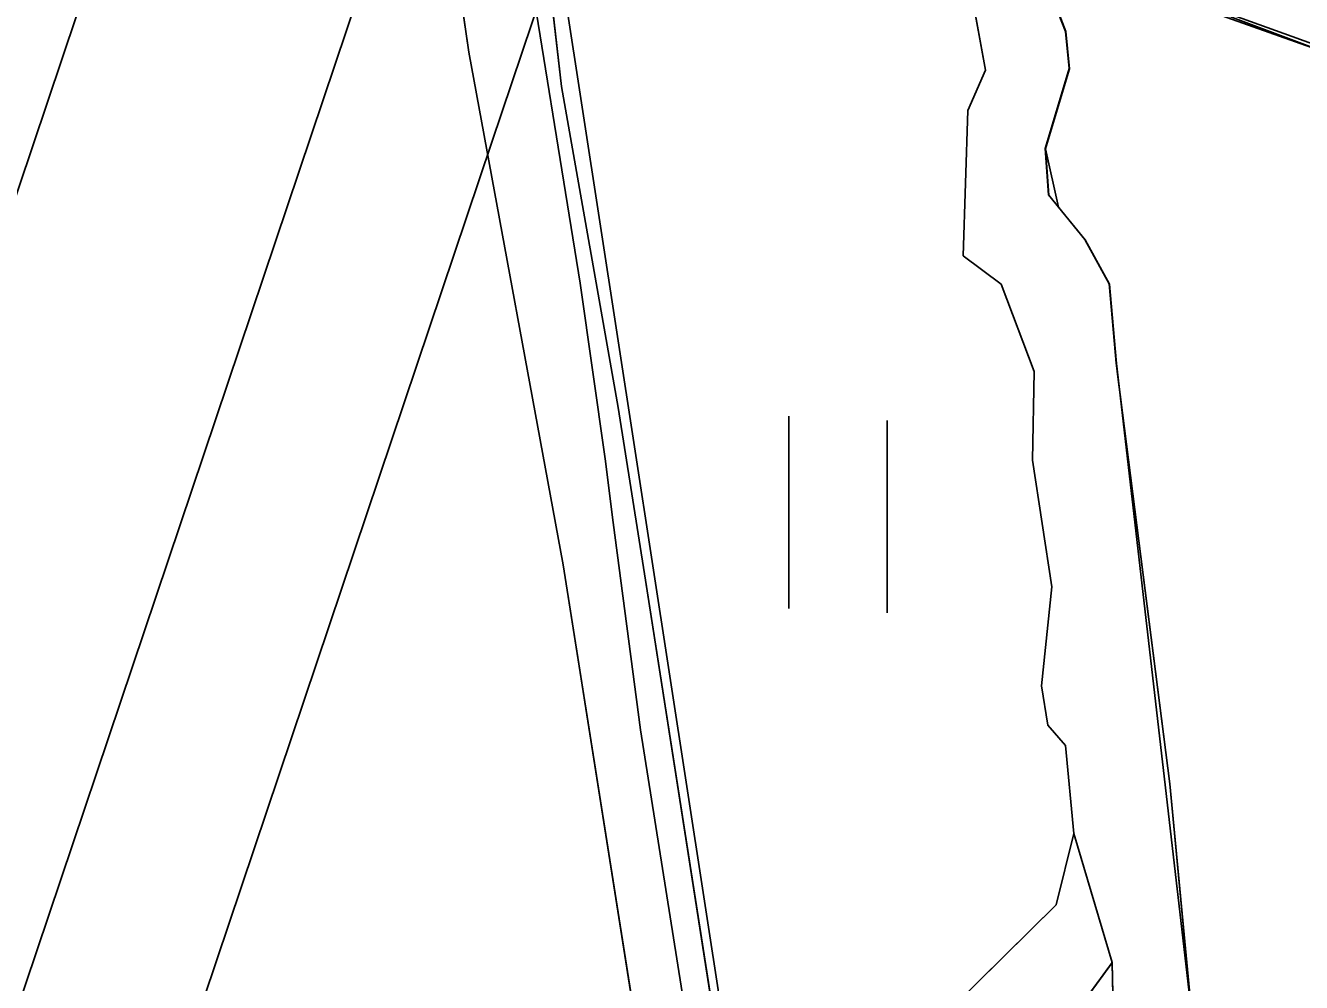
# Model space of a CAD drawing. Extents: x -662620 to -656370, y -1067090 to -1062990.
# Drawn here: x -657749.1 to -657603.6, y -1064134.1 to -1064024.9 of the extents above; entities that cross this region are included whole.
import ezdxf

# ---------------------------------------------------------------- set-up
doc = ezdxf.new("R2010")
doc.units = 0
for name, color, linetype in [('ELEK__VEDENÍ_VVN_-_NADZEMNÍ', 7, 'Continuous'), ('LOKÁLNÍ_BIOCENTRUM_-_NAVRŽENÝ', 7, 'Continuous'), ('Ochr__pás__vod__zdroje_II__stupně', 7, 'Continuous'), ('ORNÁ_PŮDA_-_STÁVAJÍCÍ', 7, 'Continuous'), ('ORNÁ_PŮDA_-_ZNAČKA', 7, 'Continuous'), ('OSTATNÍ_PLOCHA_-_STÁVAJÍCÍ', 7, 'Continuous'), ('TRVALÝ_TRÁVNÍ_POROST_-_NAVRŽENÝ', 7, 'Continuous'), ('Trvalý_trávní_porost_-_stávající', 7, 'Continuous'), ('VODNÍ_PLOCHA_-_STÁVAJÍCÍ', 7, 'Continuous'), ('ZELEZNICNI_TRAT', 7, 'Continuous')]:
    doc.layers.add(name, color=color, linetype=linetype)

msp = doc.modelspace()

# ---------------------------------------------------------------- linework, layer by layer
at = {"layer": 'ELEK__VEDENÍ_VVN_-_NADZEMNÍ'}
for points in [[(-657501.18, -1063397.76), (-657575.37, -1063617.98), (-657646.41, -1063829.16), (-657705.66, -1064005.12), (-657777.71, -1064219.22), (-657851.64, -1064438.97), (-657928.77, -1064667.77)], [(-657958.87, -1064261.58), (-657769.87, -1064102.93), (-657691.74, -1063870.37), (-657620.56, -1063659.3), (-657545.8, -1063436.8)], [(-657638.56, -1063868.03), (-657695.93, -1064038.24), (-657767.3, -1064250.36), (-657840.13, -1064466.79), (-657909.7, -1064673.51)]]:
    msp.add_lwpolyline(points, dxfattribs=at)
at = {"layer": 'LOKÁLNÍ_BIOCENTRUM_-_NAVRŽENÝ'}
for points in [[(-657599.88, -1064456.92), (-657604.79, -1064460.23), (-657604.8, -1064460.24), (-657604.81, -1064460.24), (-657608.04, -1064462.42), (-657613.91, -1064466.39), (-657621.65, -1064417.44), (-657625.68, -1064414.77), (-657640.75, -1064331.89), (-657649.64, -1064273.01), (-657659.91, -1064200.4), (-657666.95, -1064173.53), (-657669.68, -1064163.71), (-657678.97, -1064105.26), (-657682.09, -1064081.59), (-657682.98, -1064074.34), (-657685.84, -1064054.31), (-657692.49, -1064013.17)], [(-657615.1, -1064022.96), (-657557.94, -1064043.24)]]:
    msp.add_lwpolyline(points, dxfattribs=at)
at = {"layer": 'Ochr__pás__vod__zdroje_II__stupně'}
msp.add_lwpolyline([(-657595.77, -1063736.63), (-657613.59, -1063825.23), (-657649.12, -1063993.23), (-657646.25, -1064010.94), (-657514.23, -1064060.49), (-657447.29, -1064081.53), (-657429.12, -1064079.62), (-657407.6, -1064077.71), (-657396.13, -1064070.53), (-657384.65, -1064054.75), (-657375.57, -1064035.15), (-657364.57, -1064003.11), (-657352.68, -1063948.94), (-657307.8, -1063808.07), (-657262.97, -1063854.18), (-657166.64, -1063958.15)], dxfattribs=at)
at = {"layer": 'ORNÁ_PŮDA_-_STÁVAJÍCÍ'}
for p, q in [((-657704.66, -1063985.97), (-657698.54, -1064027.99)), ((-657630.46, -1064025.62), (-657633.58, -1064017.56)), ((-657630.04, -1064029.88), (-657630.46, -1064025.62)), ((-657698.54, -1064027.99), (-657687.79, -1064086.42)), ((-657632.79, -1064038.99), (-657630.04, -1064029.88)), ((-657632.41, -1064044.28), (-657632.79, -1064038.99)), ((-657631.29, -1064045.65), (-657632.41, -1064044.28)), ((-657632.41, -1064044.28), (-657632.41, -1064044.28)), ((-657628.28, -1064049.33), (-657631.29, -1064045.65)), ((-657628.24, -1064049.37), (-657628.28, -1064049.33)), ((-657625.5, -1064054.42), (-657628.24, -1064049.37)), ((-657624.67, -1064063.49), (-657625.5, -1064054.42)), ((-657624.59, -1064064.4), (-657624.67, -1064063.49)), ((-657618.62, -1064111.39), (-657624.59, -1064064.4)), ((-657687.79, -1064086.42), (-657678.44, -1064145.52)), ((-657618.62, -1064111.42), (-657618.62, -1064111.39)), ((-657616.04, -1064138.34), (-657618.62, -1064111.42))]:
    msp.add_line(p, q, dxfattribs=at)
for points in [[(-657749.1, -1063966.2), (-657731.6, -1063974.2), (-657716.9, -1063980.1), (-657710.45, -1063983.17), (-657705.97, -1063985.31), (-657704.66, -1063985.97), (-657698.54, -1064027.99), (-657687.79, -1064086.42), (-657678.44, -1064145.52), (-657680.02, -1064154.96), (-657679.83, -1064162.67), (-657681.99, -1064170.87), (-657685.13, -1064176.58), (-657689.84, -1064182.73), (-657696.34, -1064190.21), (-657715.73, -1064213.87), (-657722.04, -1064222.3), (-657737.83, -1064247.06), (-657738.85, -1064249.05), (-657740.2, -1064252.23), (-657755.14, -1064272.3)], [(-657593.41, -1064290), (-657603.68, -1064226.19), (-657607.9, -1064212.33), (-657606.99, -1064203.4), (-657611.11, -1064176.22), (-657611.2, -1064175.52), (-657612.45, -1064162.86), (-657614.18, -1064150.17), (-657615.97, -1064138.86), (-657616.04, -1064138.34), (-657618.62, -1064111.42), (-657618.62, -1064111.39), (-657624.59, -1064064.4), (-657624.67, -1064063.49), (-657625.5, -1064054.42), (-657628.24, -1064049.37), (-657628.28, -1064049.33), (-657631.29, -1064045.65), (-657632.41, -1064044.28), (-657632.41, -1064044.28), (-657632.79, -1064038.99), (-657630.04, -1064029.88), (-657630.46, -1064025.62), (-657633.58, -1064017.56)]]:
    msp.add_lwpolyline(points, dxfattribs=at)
at = {"layer": 'ORNÁ_PŮDA_-_ZNAČKA'}
for points in [[(-657662.06, -1064069.47), (-657662.06, -1064091.4)], [(-657650.82, -1064069.96), (-657650.82, -1064091.89)]]:
    msp.add_lwpolyline(points, dxfattribs=at)
at = {"layer": 'OSTATNÍ_PLOCHA_-_STÁVAJÍCÍ'}
for p, q in [((-657698.54, -1064027.99), (-657704.67, -1063985.92)), ((-657698.54, -1064027.99), (-657704.67, -1063985.92)), ((-657692.71, -1063990.17), (-657687.99, -1064031.89)), ((-657692.71, -1063990.17), (-657687.99, -1064031.89)), ((-657687.79, -1064086.42), (-657698.54, -1064027.99)), ((-657687.79, -1064086.42), (-657698.54, -1064027.99)), ((-657687.99, -1064031.89), (-657681.5, -1064068.51)), ((-657687.99, -1064031.89), (-657681.5, -1064068.51)), ((-657681.5, -1064068.51), (-657678.39, -1064088.19)), ((-657681.5, -1064068.51), (-657678.39, -1064088.19)), ((-657673.28, -1064178.17), (-657687.79, -1064086.42)), ((-657687.79, -1064086.42), (-657673.28, -1064178.17)), ((-657678.44, -1064145.52), (-657687.79, -1064086.42)), ((-657673.28, -1064178.17), (-657687.79, -1064086.42)), ((-657687.79, -1064086.42), (-657673.28, -1064178.17)), ((-657678.44, -1064145.52), (-657687.79, -1064086.42)), ((-657678.39, -1064088.19), (-657667, -1064161)), ((-657678.39, -1064088.19), (-657667, -1064161)), ((-657637.08, -1064148.08), (-657625.22, -1064131.86)), ((-657637.08, -1064148.08), (-657625.22, -1064131.86)), ((-657625.22, -1064131.86), (-657625.16, -1064131.82)), ((-657625.22, -1064131.86), (-657625.16, -1064131.82)), ((-657625.16, -1064131.82), (-657625.16, -1064131.82)), ((-657625.16, -1064131.82), (-657624.92, -1064144.12)), ((-657625.16, -1064131.82), (-657625.16, -1064131.82)), ((-657625.16, -1064131.82), (-657624.92, -1064144.12))]:
    msp.add_line(p, q, dxfattribs=at)
for points in [[(-657692.71, -1063990.17), (-657687.99, -1064031.89), (-657681.5, -1064068.51), (-657678.39, -1064088.19), (-657667, -1064161), (-657665.3, -1064168.02), (-657665.72, -1064168.67), (-657665.26, -1064169.92), (-657667.28, -1064171.92), (-657672.05, -1064176.7), (-657673.28, -1064178.17), (-657687.79, -1064086.42), (-657698.54, -1064027.99), (-657704.67, -1063985.92)], [(-657692.71, -1063990.17), (-657687.99, -1064031.89), (-657681.5, -1064068.51), (-657678.39, -1064088.19), (-657667, -1064161), (-657665.3, -1064168.02), (-657665.72, -1064168.67), (-657665.26, -1064169.92), (-657667.28, -1064171.92), (-657672.05, -1064176.7), (-657673.28, -1064178.17), (-657687.79, -1064086.42), (-657698.54, -1064027.99), (-657704.67, -1063985.92)], [(-657637.08, -1064148.08), (-657625.22, -1064131.86), (-657625.16, -1064131.82), (-657625.16, -1064131.82), (-657624.92, -1064144.12)], [(-657637.08, -1064148.08), (-657625.22, -1064131.86), (-657625.16, -1064131.82), (-657625.16, -1064131.82), (-657624.92, -1064144.12)]]:
    msp.add_lwpolyline(points, dxfattribs=at)
msp.add_lwpolyline([(-657687.79, -1064086.42), (-657673.28, -1064178.17), (-657673.75, -1064178.73), (-657679.73, -1064180.85), (-657685.06, -1064188.31), (-657709.75, -1064215.26), (-657737.83, -1064247.06), (-657722.04, -1064222.3), (-657715.73, -1064213.87), (-657696.34, -1064190.21), (-657689.84, -1064182.73), (-657685.13, -1064176.58), (-657681.99, -1064170.87), (-657679.83, -1064162.67), (-657680.02, -1064154.96), (-657678.44, -1064145.52)], close=True, dxfattribs=at)
msp.add_lwpolyline([(-657687.79, -1064086.42), (-657673.28, -1064178.17), (-657673.75, -1064178.73), (-657679.73, -1064180.85), (-657685.06, -1064188.31), (-657709.75, -1064215.26), (-657737.83, -1064247.06), (-657722.04, -1064222.3), (-657715.73, -1064213.87), (-657696.34, -1064190.21), (-657689.84, -1064182.73), (-657685.13, -1064176.58), (-657681.99, -1064170.87), (-657679.83, -1064162.67), (-657680.02, -1064154.96), (-657678.44, -1064145.52)], close=True, dxfattribs=at)
at = {"layer": 'TRVALÝ_TRÁVNÍ_POROST_-_NAVRŽENÝ'}
for points in [[(-657633.47, -1064015.78), (-657508.39, -1064060.84)], [(-657574.64, -1064426.96), (-657589.04, -1064331.82), (-657593.41, -1064290), (-657603.68, -1064226.19), (-657607.9, -1064212.33), (-657606.99, -1064203.4), (-657611.11, -1064176.22), (-657615.97, -1064138.86), (-657624.67, -1064063.49), (-657625.5, -1064054.42), (-657628.24, -1064049.37), (-657631.29, -1064045.65), (-657632.79, -1064038.99), (-657630.04, -1064029.88), (-657630.46, -1064025.62), (-657633.58, -1064017.56)]]:
    msp.add_lwpolyline(points, dxfattribs=at)
at = {"layer": 'Trvalý_trávní_porost_-_stávající'}
for p, q in [((-657687.99, -1064031.89), (-657692.71, -1063990.17)), ((-657641.75, -1064018.37), (-657639.62, -1064030.02)), ((-657639.62, -1064030.02), (-657641.65, -1064034.63)), ((-657681.5, -1064068.51), (-657687.99, -1064031.89)), ((-657641.65, -1064034.63), (-657642.15, -1064051.2)), ((-657642.15, -1064051.2), (-657637.84, -1064054.44)), ((-657637.84, -1064054.44), (-657634.08, -1064064.41)), ((-657634.08, -1064064.41), (-657634.28, -1064074.51)), ((-657678.39, -1064088.19), (-657681.5, -1064068.51)), ((-657634.28, -1064074.51), (-657632.05, -1064088.95)), ((-657667, -1064161), (-657678.39, -1064088.19)), ((-657632.05, -1064088.95), (-657633.23, -1064100.22)), ((-657633.23, -1064100.22), (-657632.5, -1064104.7)), ((-657632.5, -1064104.7), (-657630.51, -1064107.04)), ((-657630.51, -1064107.04), (-657629.54, -1064117.07)), ((-657629.54, -1064117.07), (-657631.57, -1064125.19)), ((-657631.57, -1064125.19), (-657649.05, -1064142.47))]:
    msp.add_line(p, q, dxfattribs=at)
msp.add_lwpolyline([(-657641.75, -1064018.37), (-657639.62, -1064030.02), (-657641.65, -1064034.63), (-657642.15, -1064051.2), (-657637.84, -1064054.44), (-657634.08, -1064064.41), (-657634.28, -1064074.51), (-657632.05, -1064088.95), (-657633.23, -1064100.22), (-657632.5, -1064104.7), (-657630.51, -1064107.04), (-657629.54, -1064117.07), (-657631.57, -1064125.19), (-657649.05, -1064142.47), (-657655.2, -1064151.38), (-657658.74, -1064157.94), (-657665.3, -1064168.02), (-657667, -1064161), (-657678.39, -1064088.19), (-657681.5, -1064068.51), (-657687.99, -1064031.89), (-657692.71, -1063990.17)], dxfattribs=at)
at = {"layer": 'VODNÍ_PLOCHA_-_STÁVAJÍCÍ'}
for p, q in [((-657636.03, -1064011.45), (-657630.48, -1064025.61)), ((-657639.62, -1064030.02), (-657641.75, -1064018.37)), ((-657630.48, -1064025.61), (-657630.07, -1064029.84)), ((-657641.65, -1064034.63), (-657639.62, -1064030.02)), ((-657630.07, -1064029.84), (-657632.82, -1064038.95)), ((-657642.15, -1064051.2), (-657641.65, -1064034.63)), ((-657632.82, -1064038.95), (-657632.44, -1064044.24)), ((-657632.44, -1064044.24), (-657628.28, -1064049.33)), ((-657628.28, -1064049.33), (-657625.53, -1064054.39)), ((-657637.84, -1064054.44), (-657642.15, -1064051.2)), ((-657634.08, -1064064.41), (-657637.84, -1064054.44)), ((-657625.53, -1064054.39), (-657624.71, -1064063.46)), ((-657624.71, -1064063.46), (-657618.62, -1064111.39)), ((-657634.28, -1064074.51), (-657634.08, -1064064.41)), ((-657632.05, -1064088.95), (-657634.28, -1064074.51)), ((-657633.23, -1064100.22), (-657632.05, -1064088.95)), ((-657632.5, -1064104.7), (-657633.23, -1064100.22)), ((-657630.51, -1064107.04), (-657632.5, -1064104.7)), ((-657629.54, -1064117.07), (-657630.51, -1064107.04)), ((-657618.62, -1064111.39), (-657616.04, -1064138.34)), ((-657631.57, -1064125.19), (-657629.54, -1064117.07)), ((-657629.54, -1064117.07), (-657625.16, -1064131.78)), ((-657625.16, -1064131.78), (-657629.54, -1064117.07)), ((-657649.05, -1064142.47), (-657631.57, -1064125.19)), ((-657625.16, -1064131.78), (-657637.08, -1064148.08)), ((-657624.92, -1064144.14), (-657625.16, -1064131.78))]:
    msp.add_line(p, q, dxfattribs=at)
for points in [[(-657636.03, -1064011.45), (-657630.48, -1064025.61), (-657630.07, -1064029.84), (-657632.82, -1064038.95), (-657632.44, -1064044.24), (-657628.28, -1064049.33), (-657625.53, -1064054.39), (-657624.71, -1064063.46), (-657618.62, -1064111.39), (-657616.04, -1064138.34), (-657611.11, -1064176.22), (-657606.99, -1064203.4), (-657607.9, -1064212.33), (-657603.68, -1064226.19), (-657593.41, -1064290), (-657589.04, -1064331.82), (-657573.03, -1064438.37), (-657577.58, -1064444.05), (-657576.71, -1064448.62), (-657575.37, -1064454.26), (-657573.86, -1064459.47), (-657575.87, -1064471.98), (-657571.61, -1064477.47), (-657565.33, -1064523.29)], [(-657603.22, -1064295.69), (-657607.69, -1064269.74), (-657610.06, -1064253.95), (-657612.94, -1064239.8), (-657614.86, -1064224.03), (-657616.1, -1064216.63), (-657617.67, -1064211.54), (-657617.46, -1064204.43), (-657621.48, -1064176.98), (-657624.89, -1064153.4), (-657624.92, -1064144.14), (-657625.16, -1064131.78), (-657629.54, -1064117.07), (-657630.51, -1064107.04), (-657632.5, -1064104.7), (-657633.23, -1064100.22), (-657632.05, -1064088.95), (-657634.28, -1064074.51), (-657634.08, -1064064.41), (-657637.84, -1064054.44), (-657642.15, -1064051.2), (-657641.65, -1064034.63), (-657639.62, -1064030.02), (-657641.75, -1064018.37)]]:
    msp.add_lwpolyline(points, dxfattribs=at)
msp.add_lwpolyline([(-657665.3, -1064168.02), (-657658.74, -1064157.94), (-657655.2, -1064151.38), (-657649.05, -1064142.47), (-657631.57, -1064125.19), (-657629.54, -1064117.07), (-657625.16, -1064131.78), (-657637.08, -1064148.08), (-657651.96, -1064163.42), (-657663.83, -1064174.08)], close=True, dxfattribs=at)
at = {"layer": 'ZELEZNICNI_TRAT'}
msp.add_lwpolyline([(-657872.38, -1063291.69), (-657828.75, -1063414.86), (-657720.97, -1063804.91), (-657620.89, -1064454.14), (-657561.87, -1064849.33), (-657551.61, -1064885.25), (-657531.08, -1064926.31), (-657284.73, -1065177.79), (-657212.15, -1065234.34), (-657115.62, -1065283.84), (-656952.27, -1065447.19), (-656874.3, -1065541.24), (-656849.55, -1065584.55), (-656835.94, -1065627.87), (-656828.52, -1065720.68), (-656823.57, -1065776.37), (-656803.76, -1065839.48), (-656761.69, -1065901.36), (-656706, -1065957.05), (-656650.31, -1066005.31), (-656571.11, -1066127.83), (-656465.92, -1066292.42), (-656439.93, -1066344.39), (-656370.02, -1066540.15)], dxfattribs=at)

doc.saveas('drawing.dxf')
